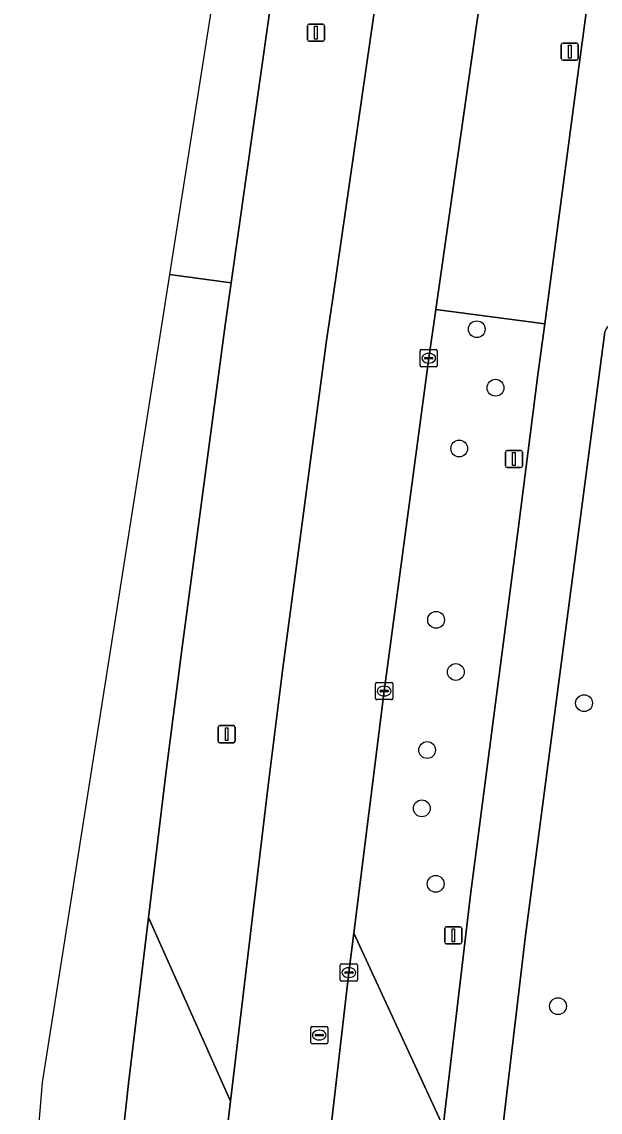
# Model space of a CAD drawing. Extents: x 160203 to 161530, y 379528 to 381797.
# Drawn here: x 160221.7 to 160255.3, y 379774.3 to 379837.7 of the extents above; entities that cross this region are included whole.
import ezdxf

# ---------------------------------------------------------------- set-up
doc = ezdxf.new("R2010")
doc.units = 0
for name, color, linetype in [('IMGEO_Berm_groen', 7, 'Continuous'), ('IMGEO_Boom', 7, 'Continuous'), ('IMGEO_Fietspad_gesloten', 7, 'Continuous'), ('IMGEO_Grasland_overig', 7, 'Continuous'), ('IMGEO_Kolk', 7, 'Continuous'), ('IMGEO_Lichtmast', 7, 'Continuous'), ('IMGEO_Rijbaan_regionaal_gesloten', 7, 'Continuous'), ('IMGEO_Rioolput', 7, 'Continuous')]:
    doc.layers.add(name, color=color, linetype=linetype)

msp = doc.modelspace()

# ---------------------------------------------------------------- linework, layer by layer
at = {"layer": 'IMGEO_Berm_groen'}
for points in [[(160276.589, 379978.753), (160279.97, 380000), (160284.774, 380030.19), (160278.866, 380031.167), (160277.111, 380020.202), (160273.873, 380000), (160273.739, 379999.164), (160270.619, 379979.377), (160267.54, 379959.867), (160264.35, 379939.849), (160261.266, 379920.433), (160258.371, 379902.433), (160254.998, 379881.241), (160251.873, 379861.764), (160248.408, 379839.307), (160245.78, 379820.989), (160252.12, 379820.159), (160254.016, 379834.36), (160255.082, 379842.298), (160257.223, 379857.273)], [(160250.591, 379808.347), (160251.723, 379817.186), (160252.12, 379820.159), (160245.78, 379820.989), (160245.374, 379818.16), (160242.783, 379798.808), (160241.016, 379784.721), (160246.215, 379773.498), (160247.799, 379786.963)]]:
    msp.add_lwpolyline(points, close=True, dxfattribs=at)
for points in [[(160261.763, 380000), (160240.131, 379863.999), (160236.49, 379840.862), (160233.887, 379822.547), (160233.536, 379820.075), (160231.012, 379801.202), (160230.11, 379794.142), (160229.081, 379785.64), (160233.853, 379774.972), (160236.044, 379793.324), (160236.894, 379800.139), (160239.435, 379819.197), (160239.809, 379821.771), (160242.456, 379840.016), (160245.996, 379863.013), (160264.665, 379980.226)], [(160233.698, 379773.672), (160233.853, 379774.972), (160229.081, 379785.64), (160227.913, 379775.991), (160226.305, 379761.267), (160226.292, 379761.143)], [(160246.215, 379773.498), (160241.016, 379784.721), (160240.73, 379782.439), (160239.592, 379772.526)]]:
    msp.add_lwpolyline(points, dxfattribs=at)
at = {"layer": 'IMGEO_Boom'}
for centre in [(160248.169, 379819.843), (160249.259, 379816.442), (160247.15, 379812.913), (160245.803, 379802.95), (160246.949, 379799.916), (160254.41, 379798.107), (160245.28, 379795.378), (160244.975, 379791.987), (160245.78, 379787.598), (160252.894, 379780.49)]:
    msp.add_circle(centre, 0.489, dxfattribs=at)
at = {"layer": 'IMGEO_Fietspad_gesloten'}
for points in [[(160256.534, 379826.138), (160258.634, 379841.977), (160260.673, 379856.52), (160280.08, 379978.271), (160283.537, 380000), (160279.97, 380000), (160276.589, 379978.753), (160257.223, 379857.273), (160255.082, 379842.298), (160254.016, 379834.36), (160252.12, 379820.159), (160251.723, 379817.186), (160250.591, 379808.347), (160247.799, 379786.963), (160246.215, 379773.498)], [(160251.013, 379784.598), (160255.61, 379819.702), (160255.654, 379819.776), (160255.776, 379819.957), (160255.915, 379820.126), (160256.068, 379820.281), (160256.234, 379820.423), (160256.412, 379820.549), (160256.601, 379820.659), (160257.623, 379824.586)], [(160239.818, 379684.538), (160240.149, 379688.922), (160245.625, 379737.588), (160246.976, 379750), (160247.434, 379754.207), (160247.768, 379757.276), (160251.013, 379784.598)]]:
    msp.add_lwpolyline(points, dxfattribs=at)
at = {"layer": 'IMGEO_Grasland_overig'}
msp.add_lwpolyline([(160255.61, 379819.702), (160251.013, 379784.598), (160247.768, 379757.276)], dxfattribs=at)
at = {"layer": 'IMGEO_Kolk'}
for p, q in [((160244.874, 379817.734), (160244.874, 379818.586)), ((160244.949, 379818.66), (160245.801, 379818.66)), ((160245.875, 379818.586), (160245.875, 379817.734)), ((160245.133, 379818.154), (160245.133, 379818.166)), ((160245.571, 379818.117), (160245.173, 379818.117)), ((160245.176, 379818.203), (160245.574, 379818.203)), ((160245.362, 379818.44), (160245.387, 379818.44)), ((160245.617, 379818.166), (160245.617, 379818.154)), ((160245.801, 379817.66), (160244.949, 379817.66)), ((160245.385, 379817.88), (160245.36, 379817.88)), ((160242.284, 379798.381), (160242.284, 379799.233)), ((160242.359, 379799.307), (160243.211, 379799.307)), ((160242.772, 379799.087), (160242.797, 379799.087)), ((160243.285, 379799.233), (160243.285, 379798.381)), ((160243.211, 379798.307), (160242.359, 379798.307)), ((160242.543, 379798.801), (160242.543, 379798.813)), ((160242.981, 379798.764), (160242.583, 379798.764)), ((160242.586, 379798.85), (160242.984, 379798.85)), ((160242.795, 379798.527), (160242.77, 379798.527)), ((160243.027, 379798.813), (160243.027, 379798.801)), ((160240.23, 379782.013), (160240.23, 379782.865)), ((160240.305, 379782.939), (160241.157, 379782.939)), ((160240.489, 379782.433), (160240.489, 379782.445)), ((160240.532, 379782.482), (160240.93, 379782.482)), ((160240.718, 379782.719), (160240.743, 379782.719)), ((160240.973, 379782.445), (160240.973, 379782.433)), ((160241.231, 379782.865), (160241.231, 379782.013)), ((160241.157, 379781.939), (160240.305, 379781.939)), ((160240.927, 379782.396), (160240.529, 379782.396)), ((160240.741, 379782.159), (160240.716, 379782.159))]:
    msp.add_line(p, q, dxfattribs=at)
for points in [[(160244.874, 379817.734), (160244.874, 379818.586)], [(160244.949, 379818.66), (160245.801, 379818.66)], [(160245.875, 379818.586), (160245.875, 379817.734)], [(160245.801, 379817.66), (160244.949, 379817.66)], [(160242.284, 379798.381), (160242.284, 379799.233)], [(160242.359, 379799.307), (160243.211, 379799.307)], [(160243.285, 379799.233), (160243.285, 379798.381)], [(160243.211, 379798.307), (160242.359, 379798.307)], [(160240.23, 379782.013), (160240.23, 379782.865)], [(160240.305, 379782.939), (160241.157, 379782.939)], [(160241.231, 379782.865), (160241.231, 379782.013)], [(160241.157, 379781.939), (160240.305, 379781.939)]]:
    msp.add_lwpolyline(points, dxfattribs=at)
for centre, radius, start, end in [((160244.951, 379818.584), 0.0765, 91.55205, 178.44795), ((160244.951, 379818.584), 0.0765, 91.55205, 178.44795), ((160245.799, 379818.584), 0.0765, 1.55205, 88.44795), ((160245.799, 379818.584), 0.0765, 1.55205, 88.44795), ((160245.173, 379818.163), 0.0403, 85.87752, 175.75265), ((160245.17, 379818.153), 0.0366, 178.93798, 274.71019), ((160245.574, 379818.16), 0.043, 264.86636, 352.45326), ((160245.578, 379818.165), 0.0386, 1.73085, 96.63898), ((160244.951, 379817.736), 0.0765, 181.55205, 268.44795), ((160244.951, 379817.736), 0.0765, 181.55205, 268.44795), ((160245.799, 379817.736), 0.0765, 271.55205, 358.44795), ((160245.799, 379817.736), 0.0765, 271.55205, 358.44795), ((160242.361, 379799.231), 0.0765, 91.55205, 178.44795), ((160242.361, 379799.231), 0.0765, 91.55205, 178.44795), ((160243.209, 379799.231), 0.0765, 1.55205, 88.44795), ((160243.209, 379799.231), 0.0765, 1.55205, 88.44795), ((160242.361, 379798.383), 0.0765, 181.55205, 268.44795), ((160242.361, 379798.383), 0.0765, 181.55205, 268.44795), ((160242.583, 379798.81), 0.0403, 85.87752, 175.75265), ((160242.58, 379798.8), 0.0366, 178.93798, 274.71019), ((160242.984, 379798.807), 0.043, 264.86636, 352.45326), ((160242.988, 379798.812), 0.0386, 1.73085, 96.63898), ((160243.209, 379798.383), 0.0765, 271.55205, 358.44795), ((160243.209, 379798.383), 0.0765, 271.55205, 358.44795), ((160240.307, 379782.863), 0.0765, 91.55205, 178.44795), ((160240.307, 379782.863), 0.0765, 91.55205, 178.44795), ((160240.529, 379782.442), 0.0403, 85.87752, 175.75265), ((160240.526, 379782.432), 0.0366, 178.93798, 274.71019), ((160240.93, 379782.439), 0.043, 264.86636, 352.45326), ((160240.934, 379782.444), 0.0386, 1.73085, 96.63898), ((160241.155, 379782.863), 0.0765, 1.55205, 88.44795), ((160241.155, 379782.863), 0.0765, 1.55205, 88.44795), ((160240.307, 379782.015), 0.0765, 181.55205, 268.44795), ((160240.307, 379782.015), 0.0765, 181.55205, 268.44795), ((160241.155, 379782.015), 0.0765, 271.55205, 358.44795), ((160241.155, 379782.015), 0.0765, 271.55205, 358.44795)]:
    msp.add_arc(centre, radius, start, end, dxfattribs=at)
for centre, major_axis, ratio, start_param, end_param in [((160245.361, 379818.16), (-0.387, 0.002), 0.722429, 4.712389, 7.853982), ((160245.386, 379818.16), (-0.39, 0.002), 0.717154, 1.570796, 4.712389), ((160242.771, 379798.807), (-0.387, 0.002), 0.722429, 4.712389, 7.853982), ((160242.796, 379798.807), (-0.39, 0.002), 0.717154, 1.570796, 4.712389), ((160240.717, 379782.439), (-0.387, 0.002), 0.722429, 4.712389, 7.853982), ((160240.742, 379782.439), (-0.39, 0.002), 0.717154, 1.570796, 4.712389)]:
    msp.add_ellipse(centre, major_axis=major_axis, ratio=ratio, start_param=start_param, end_param=end_param, dxfattribs=at)
at = {"layer": 'IMGEO_Lichtmast'}
for p, q in [((160238.418, 379837.584), (160239.208, 379837.584)), ((160239.208, 379837.584), (160238.418, 379837.584)), ((160238.318, 379836.684), (160238.318, 379837.484)), ((160238.318, 379837.484), (160238.318, 379836.684)), ((160239.308, 379837.484), (160239.308, 379836.684)), ((160239.308, 379836.684), (160239.308, 379837.484)), ((160239.208, 379836.584), (160238.418, 379836.584)), ((160238.418, 379836.584), (160239.208, 379836.584)), ((160253.086, 379835.584), (160253.086, 379836.384)), ((160253.086, 379836.384), (160253.086, 379835.584)), ((160253.186, 379836.484), (160253.976, 379836.484)), ((160253.976, 379836.484), (160253.186, 379836.484)), ((160254.076, 379836.384), (160254.076, 379835.584)), ((160254.076, 379835.584), (160254.076, 379836.384)), ((160253.976, 379835.484), (160253.186, 379835.484)), ((160253.186, 379835.484), (160253.976, 379835.484)), ((160249.832, 379811.901), (160249.832, 379812.701)), ((160249.832, 379812.701), (160249.832, 379811.901)), ((160249.932, 379812.801), (160250.722, 379812.801)), ((160250.722, 379812.801), (160249.932, 379812.801)), ((160250.822, 379812.701), (160250.822, 379811.901)), ((160250.822, 379811.901), (160250.822, 379812.701)), ((160250.722, 379811.801), (160249.932, 379811.801)), ((160249.932, 379811.801), (160250.722, 379811.801)), ((160233.127, 379795.9), (160233.127, 379796.7)), ((160233.127, 379796.7), (160233.127, 379795.9)), ((160233.227, 379796.8), (160234.017, 379796.8)), ((160234.017, 379796.8), (160233.227, 379796.8)), ((160234.117, 379796.7), (160234.117, 379795.9)), ((160234.117, 379795.9), (160234.117, 379796.7)), ((160234.017, 379795.8), (160233.227, 379795.8)), ((160233.227, 379795.8), (160234.017, 379795.8)), ((160246.311, 379784.205), (160246.311, 379785.005)), ((160246.311, 379785.005), (160246.311, 379784.205)), ((160246.411, 379785.105), (160247.201, 379785.105)), ((160247.201, 379785.105), (160246.411, 379785.105)), ((160247.301, 379785.005), (160247.301, 379784.205)), ((160247.301, 379784.205), (160247.301, 379785.005)), ((160247.201, 379784.105), (160246.411, 379784.105)), ((160246.411, 379784.105), (160247.201, 379784.105))]:
    msp.add_line(p, q, dxfattribs=at)
for points in [[(160238.738, 379837.459), (160238.888, 379837.459), (160238.888, 379836.709), (160238.738, 379836.709), (160238.738, 379837.459)], [(160253.506, 379836.359), (160253.656, 379836.359), (160253.656, 379835.609), (160253.506, 379835.609), (160253.506, 379836.359)], [(160250.252, 379812.676), (160250.402, 379812.676), (160250.402, 379811.926), (160250.252, 379811.926), (160250.252, 379812.676)], [(160233.547, 379796.675), (160233.697, 379796.675), (160233.697, 379795.925), (160233.547, 379795.925), (160233.547, 379796.675)], [(160246.731, 379784.98), (160246.881, 379784.98), (160246.881, 379784.23), (160246.731, 379784.23), (160246.731, 379784.98)]]:
    msp.add_lwpolyline(points, dxfattribs=at)
for centre, start, end in [((160238.418, 379837.484), 90, 180), ((160238.418, 379837.484), 90, 180), ((160239.208, 379837.484), 0, 90), ((160239.208, 379837.484), 360, 90), ((160238.418, 379836.684), 180, 270), ((160238.418, 379836.684), 180, 270), ((160239.208, 379836.684), 270, 0), ((160239.208, 379836.684), 270, 0), ((160253.186, 379836.384), 90, 180), ((160253.186, 379836.384), 90, 180), ((160253.976, 379836.384), 0, 90), ((160253.976, 379836.384), 360, 90), ((160253.186, 379835.584), 180, 270), ((160253.186, 379835.584), 180, 270), ((160253.976, 379835.584), 270, 0), ((160253.976, 379835.584), 270, 0), ((160249.932, 379812.701), 90, 180), ((160249.932, 379812.701), 90, 180), ((160250.722, 379812.701), 0, 90), ((160250.722, 379812.701), 360, 90), ((160249.932, 379811.901), 180, 270), ((160249.932, 379811.901), 180, 270), ((160250.722, 379811.901), 270, 0), ((160250.722, 379811.901), 270, 0), ((160233.227, 379796.7), 90, 180), ((160233.227, 379796.7), 90, 180), ((160234.017, 379796.7), 0, 90), ((160234.017, 379796.7), 360, 90), ((160233.227, 379795.9), 180, 270), ((160233.227, 379795.9), 180, 270), ((160234.017, 379795.9), 270, 0), ((160234.017, 379795.9), 270, 0), ((160246.411, 379785.005), 90, 180), ((160246.411, 379785.005), 90, 180), ((160247.201, 379785.005), 0, 90), ((160247.201, 379785.005), 360, 90), ((160246.411, 379784.205), 180, 270), ((160246.411, 379784.205), 180, 270), ((160247.201, 379784.205), 270, 0), ((160247.201, 379784.205), 270, 0)]:
    msp.add_arc(centre, 0.1, start, end, dxfattribs=at)
at = {"layer": 'IMGEO_Rijbaan_regionaal_gesloten'}
for points in [[(160230.29, 379823.027), (160233.887, 379822.547), (160236.49, 379840.862), (160240.131, 379863.999), (160261.763, 380000), (160267.031, 380033.123), (160263.476, 380033.711)], [(160221.707, 379761.738), (160223.317, 379761.529), (160226.292, 379761.143), (160226.305, 379761.267), (160227.913, 379775.991), (160229.081, 379785.64), (160230.11, 379794.142), (160231.012, 379801.202), (160233.536, 379820.075), (160233.887, 379822.547), (160230.29, 379823.027), (160222.889, 379776.043)]]:
    msp.add_lwpolyline(points, close=True, dxfattribs=at)
for points in [[(160264.665, 379980.226), (160245.996, 379863.013), (160242.456, 379840.016), (160239.809, 379821.771), (160239.435, 379819.197), (160236.894, 379800.139), (160236.044, 379793.324), (160233.853, 379774.972), (160233.698, 379773.672)], [(160239.592, 379772.526), (160240.73, 379782.439), (160241.016, 379784.721), (160242.783, 379798.808), (160245.374, 379818.16), (160245.78, 379820.989), (160248.408, 379839.307), (160251.873, 379861.764), (160254.998, 379881.241), (160258.371, 379902.433), (160261.266, 379920.433), (160264.35, 379939.849), (160267.54, 379959.867), (160270.619, 379979.377)]]:
    msp.add_lwpolyline(points, dxfattribs=at)
at = {"layer": 'IMGEO_Rioolput'}
for p, q in [((160238.586, 379779.304), (160239.438, 379779.304)), ((160238.511, 379778.378), (160238.511, 379779.23)), ((160238.77, 379778.798), (160238.77, 379778.81)), ((160239.208, 379778.761), (160238.81, 379778.761)), ((160238.813, 379778.847), (160239.211, 379778.847)), ((160238.999, 379779.084), (160239.024, 379779.084)), ((160239.254, 379778.81), (160239.254, 379778.798)), ((160239.512, 379779.23), (160239.512, 379778.378)), ((160239.438, 379778.304), (160238.586, 379778.304)), ((160239.022, 379778.524), (160238.997, 379778.524))]:
    msp.add_line(p, q, dxfattribs=at)
for points in [[(160238.586, 379779.304), (160239.438, 379779.304)], [(160238.511, 379778.378), (160238.511, 379779.23)], [(160239.512, 379779.23), (160239.512, 379778.378)], [(160239.438, 379778.304), (160238.586, 379778.304)]]:
    msp.add_lwpolyline(points, dxfattribs=at)
for centre, radius, start, end in [((160238.588, 379779.228), 0.0765, 91.55205, 178.44795), ((160238.588, 379779.228), 0.0765, 91.55205, 178.44795), ((160239.436, 379779.228), 0.0765, 1.55205, 88.44795), ((160239.436, 379779.228), 0.0765, 1.55205, 88.44795), ((160238.81, 379778.807), 0.0403, 85.87752, 175.75265), ((160238.807, 379778.797), 0.0366, 178.93798, 274.71019), ((160239.211, 379778.804), 0.043, 264.86636, 352.45326), ((160239.215, 379778.809), 0.0386, 1.73085, 96.63898), ((160238.588, 379778.38), 0.0765, 181.55205, 268.44795), ((160238.588, 379778.38), 0.0765, 181.55205, 268.44795), ((160239.436, 379778.38), 0.0765, 271.55205, 358.44795), ((160239.436, 379778.38), 0.0765, 271.55205, 358.44795)]:
    msp.add_arc(centre, radius, start, end, dxfattribs=at)
for centre, major_axis, ratio, start_param, end_param in [((160238.998, 379778.804), (-0.387, 0.002), 0.722429, 4.712389, 7.853982), ((160239.023, 379778.804), (-0.39, 0.002), 0.717154, 1.570796, 4.712389)]:
    msp.add_ellipse(centre, major_axis=major_axis, ratio=ratio, start_param=start_param, end_param=end_param, dxfattribs=at)

doc.saveas('drawing.dxf')
